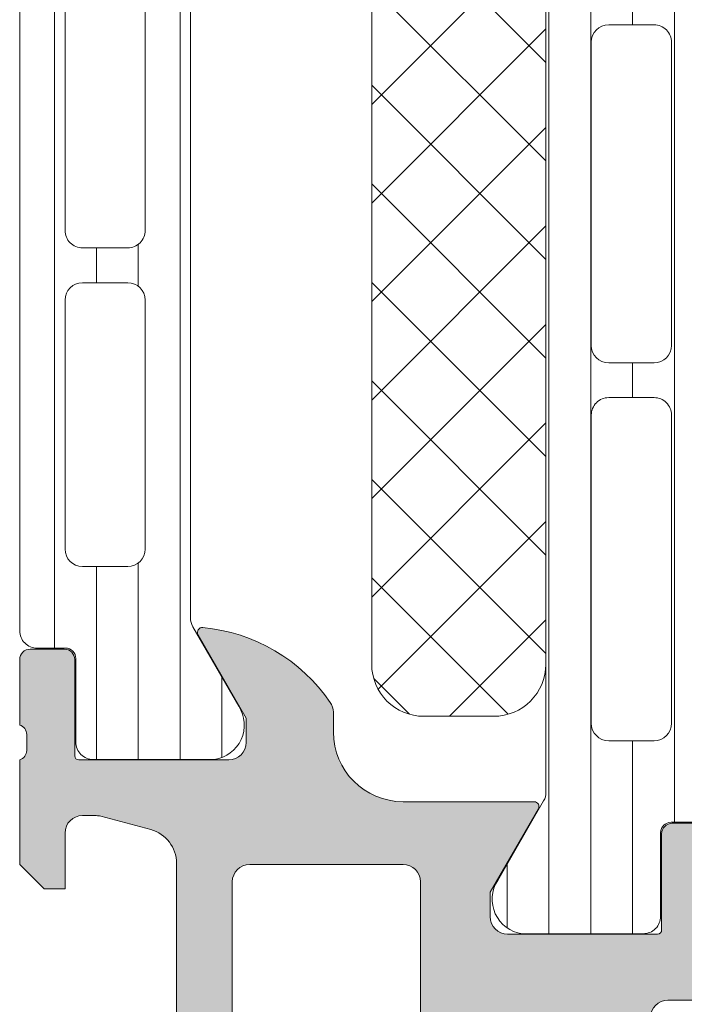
# Model space of a CAD drawing. Header units: millimetres. Extents: x 144573 to 336993, y 74252 to 247042.
# Tile 692 of 1056: x 222756 to 222776, y 174638 to 174666. Entities that reach past the tile are written whole.
import ezdxf

# ---------------------------------------------------------------- set-up
doc = ezdxf.new("R2010")
doc.units = ezdxf.units.MM
doc.layers.add('FASÁDA DETAILNÍ', color=255, linetype='Continuous', lineweight=0)
doc.layers.add('NOVA', color=255, linetype='Continuous', lineweight=0)

# ---------------------------------------------------------------- blocks, each defined once
blk = doc.blocks.new('A$C69D17D4D')
at = {"layer": 'FASÁDA DETAILNÍ'}
h = blk.add_hatch(dxfattribs=at)
h.set_pattern_fill('_USER', color=256, scale=1.2, angle=90, style=0, pattern_type=0)
h.set_pattern_definition([(90, (-388.5001207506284, 1273.681939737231), (-1.2, 7.347638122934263e-17), [])])
edge = h.paths.add_edge_path()
edge.add_line((-383.5331089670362, 1277.506049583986), (-382.2146392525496, 1275.222392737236))
edge.add_arc((-383.0558919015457, 1274.681757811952), 0.9999960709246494, -81.81839194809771, 32.72701609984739, ccw=False)
edge.add_line((-382.9135812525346, 1273.69193973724), (-386.3901227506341, 1273.69193973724))
edge.add_arc((-386.3901253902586, 1274.191935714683), 0.4999959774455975, 179.9996975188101, 270.00030248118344, ccw=False)
edge.add_line((-386.8901213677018, 1274.191938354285), (-386.8897894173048, 1276.591936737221))
edge.add_arc((-387.1897894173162, 1276.591936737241), 0.3000000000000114, 4.342517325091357e-11, 90)
edge.add_line((-387.1897894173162, 1276.891936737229), (-388.0001207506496, 1276.891936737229))
edge.add_arc((-388.0001234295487, 1277.391934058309), 0.4999973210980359, 179.9996930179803, 270.00030698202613, ccw=False)
edge.add_line((-388.5001207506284, 1277.391936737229), (-388.5001207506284, 1307.474411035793))
edge.add_arc((-388.0001234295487, 1307.474413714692), 0.499997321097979, 89.99969301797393, 180.0003069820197, ccw=False)
edge.add_line((-388.0001207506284, 1307.974411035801), (-387.1897894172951, 1307.974411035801))
edge.add_arc((-387.1897894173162, 1308.274411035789), 0.2999999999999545, 270, 360)
edge.add_line((-386.8897894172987, 1308.274411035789), (-386.8901213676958, 1310.674409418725))
edge.add_arc((-386.3901253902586, 1310.674412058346), 0.4999959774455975, 89.99969751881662, 180.0003024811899, ccw=False)
edge.add_line((-386.3901227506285, 1311.174408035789), (-382.9135812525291, 1311.174408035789))
edge.add_arc((-383.0558919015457, 1310.184589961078), 0.9999960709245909, -32.72701609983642, 81.81839194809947, ccw=False)
edge.add_line((-382.2146392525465, 1309.643955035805), (-383.5331089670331, 1307.360298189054))
edge.add_arc((-383.1000962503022, 1307.110298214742), 0.5000000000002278, 150.000003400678, 179.9999400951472)
edge.add_line((-383.6000962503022, 1307.110298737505), (-383.6000962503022, 1277.756049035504))
edge.add_arc((-383.1000962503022, 1277.756049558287), 0.5000000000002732, 180.0000599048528, 209.999996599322)
edge = h.paths.add_edge_path(flags=16)
edge.add_line((-384.9001070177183, 1298.082766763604), (-384.9001222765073, 1305.232791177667))
edge.add_arc((-385.4001658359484, 1305.232747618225), 0.500043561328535, 0.004991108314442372, 89.99500889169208)
edge.add_line((-385.4001222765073, 1305.732791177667), (-386.700131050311, 1305.732791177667))
edge.add_arc((-386.7001034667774, 1305.232778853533), 0.5000123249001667, 90.00316076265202, 179.9985877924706)
edge.add_line((-387.200115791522, 1305.232791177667), (-387.200115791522, 1298.082766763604))
edge.add_arc((-386.70007223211, 1298.082810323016), 0.5000435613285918, 180.0049911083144, 269.9950088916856)
edge.add_line((-386.700115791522, 1297.582766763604), (-385.4001070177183, 1297.582766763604))
edge.add_arc((-385.4001505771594, 1298.082810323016), 0.5000435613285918, 270.0049911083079, 359.9950088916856)
edge = h.paths.add_edge_path(flags=16)
edge.add_line((-384.9001070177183, 1279.732767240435), (-384.9001070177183, 1286.882793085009))
edge.add_arc((-385.4001505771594, 1286.882749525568), 0.5000435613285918, 0.004991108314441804, 89.99500889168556)
edge.add_line((-385.4001070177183, 1287.382793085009), (-386.700115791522, 1287.382793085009))
edge.add_arc((-386.70007223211, 1286.882749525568), 0.5000435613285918, 90.00499110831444, 179.9950088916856)
edge.add_line((-387.200115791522, 1286.882793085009), (-387.200115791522, 1279.732767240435))
edge.add_arc((-386.70007223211, 1279.732810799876), 0.500043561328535, 180.0049911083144, 269.9950088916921)
edge.add_line((-386.700115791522, 1279.232767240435), (-385.4001070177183, 1279.232767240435))
edge.add_arc((-385.4001505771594, 1279.732810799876), 0.5000435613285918, 270.0049911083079, 359.9950088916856)
edge = h.paths.add_edge_path(flags=16)
edge.add_line((-384.9001070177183, 1288.882793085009), (-384.9001070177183, 1296.082766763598))
edge.add_arc((-385.4000562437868, 1296.082817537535), 0.4999492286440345, 359.9941811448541, 450.0058188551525)
edge.add_line((-385.4001070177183, 1296.582766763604), (-386.700115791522, 1296.582766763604))
edge.add_arc((-386.7001665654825, 1296.082817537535), 0.4999492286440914, 89.99418114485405, 180.0058188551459)
edge.add_line((-387.200115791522, 1296.082766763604), (-387.200115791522, 1288.882793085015))
edge.add_arc((-386.7001665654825, 1288.882742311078), 0.4999492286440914, 179.9941811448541, 270.0058188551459)
edge.add_line((-386.700115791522, 1288.382793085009), (-385.4001070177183, 1288.382793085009))
edge.add_arc((-385.4000562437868, 1288.882742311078), 0.4999492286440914, 269.9941811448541, 360.005818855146)
h = blk.add_hatch(dxfattribs=at)
h.set_pattern_fill('LINIE', color=256, scale=1.2, angle=90, style=0)
h.set_pattern_definition([(90, (19.28296211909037, -0.6246130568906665), (-1.2, 7.347638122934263e-17), [])])
edge = h.paths.add_edge_path()
edge.add_arc((-369.8093104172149, 1271.592023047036), 0.2999999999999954, 90.00207529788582, 180.0020752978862, ccw=False)
edge.add_line((-369.8093212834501, 1271.89202304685), (-368.9989899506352, 1271.892051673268))
edge.add_arc((-368.9990053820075, 1272.392048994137), 0.4999973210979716, 270.0017683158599, 360.0023822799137)
edge.add_line((-368.4990080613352, 1272.392069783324), (-368.4976875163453, 1273.233142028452))
edge.add_arc((-368.297687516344, 1273.233142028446), 0.1999999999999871, 90.00000000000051, 180.0000000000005, ccw=False)
edge.add_line((-368.297687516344, 1273.433142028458), (-364.1976875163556, 1273.433142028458))
edge.add_arc((-364.1976875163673, 1273.933142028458), 0.5000000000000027, 269.9999999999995, 359.9999999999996)
edge.add_line((-363.6976875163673, 1273.933142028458), (-363.6976875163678, 1274.763891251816))
edge.add_arc((-364.6976875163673, 1274.763891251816), 0.9999999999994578, 360.0000000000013, 434.9999999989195)
edge.add_line((-364.4388684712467, 1275.7298170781), (-365.1976875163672, 1275.933142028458))
edge.add_line((-365.1976875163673, 1275.933142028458), (-365.1976875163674, 1274.933142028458))
edge.add_line((-365.1976875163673, 1274.933142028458), (-367.4976875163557, 1274.933142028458))
edge.add_arc((-367.4959782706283, 1275.937268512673), 1.004127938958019, 180.2340877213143, 269.9024699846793, ccw=False)
edge.add_line((-368.5000978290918, 1275.933166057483), (-368.5000978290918, 1278.933044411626))
edge.add_arc((-367.4959784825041, 1278.929016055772), 1.004127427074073, 450.09751797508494, 539.7701403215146, ccw=False)
edge.add_line((-367.4976875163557, 1279.933142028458), (-365.1976875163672, 1279.933142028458))
edge.add_line((-365.1976875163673, 1279.933142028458), (-365.1976875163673, 1278.933142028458))
edge.add_line((-365.1976875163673, 1278.933142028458), (-364.4388684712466, 1279.136466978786))
edge.add_arc((-364.6976875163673, 1280.102392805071), 1.000000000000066, 285.0000000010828, 359.9999999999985)
edge.add_line((-363.6976875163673, 1280.102392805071), (-363.6976875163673, 1280.933142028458))
edge.add_arc((-364.1976875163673, 1280.933142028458), 0.4999999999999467, 360, 450)
edge.add_line((-364.1976875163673, 1281.433142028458), (-368.2976875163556, 1281.433142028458))
edge.add_arc((-368.2959589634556, 1281.637315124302), 0.2041804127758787, 181.1558689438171, 269.5149389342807, ccw=False)
edge.add_line((-368.5000978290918, 1281.633196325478), (-368.5001207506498, 1307.47456313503))
edge.add_arc((-369.0001180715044, 1307.474547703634), 0.4999973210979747, 360.0017683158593, 450.0023822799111)
edge.add_line((-369.0001388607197, 1307.974545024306), (-369.8104701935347, 1307.974516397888))
edge.add_arc((-369.8104810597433, 1308.27451639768), 0.299999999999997, 180.0020752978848, 270.0020752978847, ccw=False)
edge.add_line((-370.1104810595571, 1308.274505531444), (-370.1102360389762, 1310.67450392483))
edge.add_arc((-370.6102320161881, 1310.674488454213), 0.499995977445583, 360.0017728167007, 450.0023777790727)
edge.add_line((-370.6102527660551, 1311.17448443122), (-374.0867942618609, 1311.174357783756))
edge.add_arc((-373.944447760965, 1310.184544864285), 0.99999607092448, 458.1836833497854, 572.7290913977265)
edge.add_line((-374.7856808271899, 1309.643879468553), (-373.4671283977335, 1307.360270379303))
edge.add_arc((-373.9001320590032, 1307.110254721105), 0.5000000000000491, 360.00213520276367, 390.00207189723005, ccw=False)
edge.add_line((-373.4001320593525, 1307.11027335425), (-373.3990457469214, 1272.756004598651))
edge.add_arc((-373.8990457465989, 1272.755987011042), 0.5000000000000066, 330.0020786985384, 360.0020153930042, ccw=False)
edge.add_line((-373.4660239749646, 1272.506002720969), (-374.7844109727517, 1270.222298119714))
edge.add_arc((-373.9431387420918, 1269.681693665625), 0.9999960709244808, 507.2750591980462, 621.8204672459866)
edge.add_line((-374.0854135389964, 1268.691870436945), (-370.6088720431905, 1268.69199708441))
edge.add_arc((-370.6088875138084, 1269.191993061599), 0.4999959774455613, 270.0017728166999, 360.0023777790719)
edge.add_line((-370.1088915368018, 1269.192013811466), (-370.1093104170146, 1271.592012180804))
edge = h.paths.add_edge_path(flags=16)
edge.add_line((-370.299586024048, 1295.783135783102), (-371.5995801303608, 1295.783135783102))
edge.add_arc((-371.5995837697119, 1296.283132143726), 0.4999963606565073, 179.9995829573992, 270.0004170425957, ccw=False)
edge.add_line((-372.0995801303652, 1296.283135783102), (-372.0995801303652, 1305.133129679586))
edge.add_arc((-371.5995837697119, 1305.133133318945), 0.4999963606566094, 89.99958295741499, 180.0004170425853, ccw=False)
edge.add_line((-371.5995801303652, 1305.633129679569), (-370.2995860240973, 1305.633129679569))
edge.add_arc((-370.2995694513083, 1305.133129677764), 0.5000000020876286, 360.0000002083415, 450.0018991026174, ccw=False)
edge.add_line((-369.7995694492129, 1305.133129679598), (-369.7995694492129, 1296.283135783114))
edge.add_arc((-370.2995694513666, 1296.283135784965), 0.5000000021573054, 269.99810091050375, 359.99999978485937, ccw=False)
edge = h.paths.add_edge_path(flags=16)
edge.add_arc((-370.2995694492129, 1285.583129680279), 0.4999999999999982, 269.9999999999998, 360.000000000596, ccw=False)
edge.add_line((-370.2995694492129, 1285.083129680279), (-371.5995801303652, 1285.083129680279))
edge.add_arc((-371.5995801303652, 1285.583129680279), 0.4999999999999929, 179.9999999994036, 269.99999999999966, ccw=False)
edge.add_line((-372.0995801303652, 1285.583129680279), (-372.0995801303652, 1294.283135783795))
edge.add_arc((-371.5995801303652, 1294.2831357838), 0.5000000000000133, 450.0000000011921, 539.9999999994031, ccw=False)
edge.add_line((-371.5995801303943, 1294.7831357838), (-370.299569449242, 1294.7831357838))
edge.add_arc((-370.2995694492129, 1294.2831357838), 0.5000000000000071, 360.00000000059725, 450.0000000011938, ccw=False)
edge.add_line((-369.7995694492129, 1294.2831357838), (-369.7995694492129, 1285.583129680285))
edge = h.paths.add_edge_path(flags=16)
edge.add_arc((-371.599583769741, 1283.583133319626), 0.4999963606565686, 89.99958295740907, 180.0004170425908, ccw=False)
edge.add_line((-371.5995801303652, 1284.083129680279), (-370.2995860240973, 1284.083129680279))
edge.add_arc((-370.2995694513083, 1283.583129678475), 0.5000000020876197, 360.00000020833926, 450.0018991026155, ccw=False)
edge.add_line((-369.7995694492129, 1283.583129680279), (-369.7995694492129, 1274.733120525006))
edge.add_arc((-370.2995541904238, 1274.733120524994), 0.4999847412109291, 269.99999999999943, 360.00000000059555, ccw=False)
edge.add_line((-370.2995541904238, 1274.233135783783), (-371.5995648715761, 1274.233135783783))
edge.add_arc((-371.5995648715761, 1274.733151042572), 0.5000152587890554, 179.9999999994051, 270.0000000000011, ccw=False)
edge.add_line((-372.0995801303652, 1274.733151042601), (-372.0995801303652, 1283.583129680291))
h = blk.add_hatch(dxfattribs=at)
h.set_pattern_fill('NETZ', color=256, scale=2, angle=-45.00000000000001, style=0)
h.set_pattern_definition([(315, (-373.4008555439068, 1289.933016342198), (1.414213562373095, 1.414213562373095), []), (44.99999999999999, (-373.4008555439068, 1289.933016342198), (-1.414213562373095, 1.414213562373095), [])])
h.paths.add_polyline_path([(-378.4008555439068, 1276.433016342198, 0.4142135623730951), (-376.9008555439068, 1274.933016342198), (-374.9008555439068, 1274.933016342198, 0.4142135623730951), (-373.4008555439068, 1276.433016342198), (-373.4008555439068, 1303.433016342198, 0.4142135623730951), (-374.9008555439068, 1304.933016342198), (-376.9008555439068, 1304.933016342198, 0.4142135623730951), (-378.4008555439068, 1303.433016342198)])
h = blk.add_hatch(color=256, dxfattribs=at)
edge = h.paths.add_edge_path()
edge.add_arc((-323.5001882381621, 1256.682007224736), 0.500067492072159, 270.0077324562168, 359.9922675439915)
edge.add_line((-323.0001207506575, 1256.681939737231), (-323.0001207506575, 1260.68193973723))
edge.add_arc((-323.5001882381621, 1260.681872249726), 0.5000674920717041, 0.00773245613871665, 89.9922675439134)
edge.add_line((-323.5001207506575, 1261.181939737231), (-324.8001695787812, 1261.181939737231))
edge.add_arc((-324.8001326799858, 1260.681902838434), 0.5000369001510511, 90.00422797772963, 179.9957720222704)
edge.add_line((-325.3001695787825, 1260.681939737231), (-325.3001695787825, 1260.181939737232))
edge.add_line((-325.3001695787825, 1260.181939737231), (-324.3001695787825, 1260.181939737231))
edge.add_line((-324.3001695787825, 1260.181939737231), (-324.3001695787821, 1258.681939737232))
edge.add_arc((-325.3001326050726, 1258.68190276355), 0.9999630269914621, -90.00211851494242, 0.002118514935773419, ccw=False)
edge.add_line((-325.3001695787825, 1257.681939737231), (-329.3001695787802, 1257.681939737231))
edge.add_arc((-329.300092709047, 1258.682016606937), 1.000076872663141, 180.0044039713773, 269.9955960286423, ccw=False)
edge.add_line((-330.3001695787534, 1258.681939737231), (-330.3001695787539, 1260.181939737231))
edge.add_line((-330.3001695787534, 1260.181939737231), (-329.3001695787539, 1260.181939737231))
edge.add_line((-329.3001695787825, 1260.181939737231), (-329.3001695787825, 1260.681939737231))
edge.add_arc((-329.8001121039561, 1260.681997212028), 0.4999425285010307, 359.9934131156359, 450.0065868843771)
edge.add_line((-329.8001695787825, 1261.181939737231), (-332.6001573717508, 1261.181939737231))
edge.add_arc((-332.6001573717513, 1260.681939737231), 0.5000000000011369, 89.99999999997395, 179.9999999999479)
edge.add_line((-333.1001573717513, 1260.681939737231), (-333.1001573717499, 1260.481939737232))
edge.add_arc((-332.6001573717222, 1260.481939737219), 0.5000000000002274, 180.0000000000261, 270.000000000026)
edge.add_line((-332.6001573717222, 1259.981939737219), (-332.1001573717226, 1259.981939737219))
edge.add_arc((-332.1001924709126, 1259.481904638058), 0.5000351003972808, 0.0040217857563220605, 89.99597821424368, ccw=False)
edge.add_line((-331.6001573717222, 1259.481939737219), (-331.6001573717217, 1258.681936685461))
edge.add_arc((-332.1001739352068, 1258.681953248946), 0.5000165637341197, 270.0018979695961, 359.99810203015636, ccw=False)
edge.add_line((-332.1001573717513, 1258.181936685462), (-363.4001512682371, 1258.181936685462))
edge.add_line((-363.4001512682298, 1258.181936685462), (-369.4386088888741, 1258.614333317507))
edge.add_arc((-369.400152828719, 1259.613553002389), 0.9999594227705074, 180.0000000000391, 267.7959971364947, ccw=False)
edge.add_line((-370.4001122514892, 1259.613553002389), (-370.4001122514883, 1266.282005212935))
edge.add_arc((-369.9001122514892, 1266.282005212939), 0.5000000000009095, 90, 179.9999999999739, ccw=False)
edge.add_line((-369.9001122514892, 1266.782005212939), (-369.0001122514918, 1266.782005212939))
edge.add_arc((-369.000112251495, 1267.282005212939), 0.5000000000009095, 269.9999999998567, 359.9999999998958)
edge.add_line((-368.500112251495, 1267.282005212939), (-368.5001122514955, 1268.682006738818))
edge.add_arc((-368.4212758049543, 1268.949527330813), 0.2788950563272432, 178.8354106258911, 253.5801235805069, ccw=False)
edge.add_line((-368.7001132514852, 1268.955195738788), (-368.7001132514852, 1269.408789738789))
edge.add_arc((-368.421245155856, 1269.414450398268), 0.2789255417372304, 106.42459455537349, 181.1628700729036, ccw=False)
edge.add_line((-368.500112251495, 1269.681993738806), (-368.500112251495, 1271.562004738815))
edge.add_arc((-368.8001122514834, 1271.562004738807), 0.3000000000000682, 0, 89.99999999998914)
edge.add_line((-368.8001122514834, 1271.862004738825), (-369.7800865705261, 1271.862004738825))
edge.add_arc((-369.7800865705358, 1271.562004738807), 0.3000000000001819, 89.99999999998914, 179.9999999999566)
edge.add_line((-370.0800865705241, 1271.562004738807), (-370.0800865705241, 1268.802006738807))
edge.add_arc((-370.2000865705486, 1268.802006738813), 0.1200000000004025, -90.00000000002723, 0, ccw=False)
edge.add_line((-370.2000865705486, 1268.682006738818), (-374.5001122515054, 1268.682006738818))
edge.add_arc((-374.500112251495, 1269.182006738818), 0.5, 180, 270, ccw=False)
edge.add_line((-375.000112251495, 1269.182006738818), (-375.0001122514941, 1269.882006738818))
edge.add_line((-375.000112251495, 1269.882006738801), (-373.6186167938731, 1272.274827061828))
edge.add_arc((-373.7382320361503, 1272.343886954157), 0.1381197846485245, 330.0000000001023, 450.0000000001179)
edge.add_line((-373.7382320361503, 1272.482006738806), (-377.5001122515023, 1272.482006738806))
edge.add_arc((-377.500112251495, 1274.482006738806), 1.999999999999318, 179.9999999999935, 269.99999999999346, ccw=False)
edge.add_line((-379.500112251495, 1274.482006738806), (-379.5001122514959, 1275.050002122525))
edge.add_arc((-380.000112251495, 1275.050002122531), 0.5000000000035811, 1.563306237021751e-10, 34.47907176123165)
edge.add_arc((-383.7096108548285, 1272.502528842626), 4.999999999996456, 34.47907176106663, 84.65077199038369)
edge.add_arc((-383.2619924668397, 1277.343880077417), 0.1381197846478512, 82.29756250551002, 209.9999999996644)
edge.add_line((-383.3816077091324, 1277.274820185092), (-382.0001122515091, 1274.881999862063))
edge.add_line((-382.000112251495, 1274.88199986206), (-382.000112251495, 1274.181999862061))
edge.add_arc((-382.500112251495, 1274.181999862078), 0.5, -90, 0, ccw=False)
edge.add_line((-382.500112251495, 1273.681999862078), (-386.800137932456, 1273.681999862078))
edge.add_arc((-386.8001379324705, 1273.801999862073), 0.1199999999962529, 180, 269.99999999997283, ccw=False)
edge.add_line((-386.9201379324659, 1273.801999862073), (-386.9201379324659, 1276.561997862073))
edge.add_arc((-387.2201379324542, 1276.561997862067), 0.2999999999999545, 4.342517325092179e-11, 90)
edge.add_line((-387.2201379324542, 1276.861997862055), (-388.200112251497, 1276.861997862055))
edge.add_arc((-388.2001122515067, 1276.561997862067), 0.3000000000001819, 89.99999999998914, 179.9999999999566)
edge.add_line((-388.500112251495, 1276.561997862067), (-388.500112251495, 1274.681986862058))
edge.add_arc((-388.578979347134, 1274.414443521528), 0.2789255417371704, -1.1628700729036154, 73.57540544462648, ccw=False)
edge.add_line((-388.3001112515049, 1274.408782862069), (-388.3001112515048, 1273.955188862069))
edge.add_arc((-388.5789486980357, 1273.949520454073), 0.2788950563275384, -73.58012358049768, 1.1645893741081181, ccw=False)
edge.add_line((-388.500112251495, 1273.681999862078), (-388.5001122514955, 1270.681941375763))
edge.add_line((-388.500112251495, 1270.681941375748), (-387.8000398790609, 1269.981838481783))
edge.add_line((-387.8000398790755, 1269.981838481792), (-387.2000337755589, 1269.981838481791))
edge.add_line((-387.2000337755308, 1269.981838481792), (-387.2000337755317, 1271.581844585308))
edge.add_arc((-386.7000243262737, 1271.581835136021), 0.5000094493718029, 90.00108278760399, 179.9989172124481, ccw=False)
edge.add_line((-386.7000337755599, 1272.081844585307), (-386.304605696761, 1272.081844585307))
edge.add_arc((-386.3046056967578, 1271.581844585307), 0.5, 74.99999999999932, 90, ccw=False)
edge.add_line((-386.1751961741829, 1272.064807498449), (-384.74130941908, 1271.680598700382))
edge.add_arc((-385.0001284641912, 1270.714672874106), 1.00000000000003, -2.609112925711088e-11, 74.99999999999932, ccw=False)
edge.add_line((-384.0001284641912, 1270.714672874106), (-384.0001284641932, 1264.981850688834))
edge.add_line((-384.0001284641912, 1264.981850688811), (-387.2000337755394, 1264.981850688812))
edge.add_line((-387.2000337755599, 1264.981850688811), (-387.2000337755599, 1265.78183848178))
edge.add_line((-387.2000337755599, 1265.78183848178), (-387.8000398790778, 1265.781838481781))
edge.add_line((-387.8000398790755, 1265.78183848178), (-388.5000215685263, 1264.569405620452))
edge.add_line((-388.5000215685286, 1264.569405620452), (-388.5000215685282, 1263.48185068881))
edge.add_line((-388.5000215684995, 1263.481850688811), (-373.5001122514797, 1263.481850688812))
edge.add_arc((-373.500112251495, 1262.981850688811), 0.5000000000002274, 0, 89.99999999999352, ccw=False)
edge.add_line((-373.000112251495, 1262.981850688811), (-373.0001122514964, 1257.181939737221))
edge.add_arc((-372.000112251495, 1257.181939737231), 1, 179.999999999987, 270)
edge.add_line((-372.000112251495, 1256.181939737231), (-323.5001207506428, 1256.181939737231))
edge = h.paths.add_edge_path(flags=16)
edge.add_line((-382.4001284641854, 1265.78183848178), (-382.4001284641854, 1270.18183848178))
edge.add_arc((-381.9001284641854, 1270.181838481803), 0.5, 90, 180, ccw=False)
edge.add_line((-381.9001284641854, 1270.681838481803), (-377.5001284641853, 1270.681838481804))
edge.add_arc((-377.5001284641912, 1270.181838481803), 0.5, 0, 90, ccw=False)
edge.add_line((-377.0001284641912, 1270.181838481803), (-377.0001284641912, 1265.781838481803))
edge.add_arc((-377.5001284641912, 1265.78183848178), 0.5, -90, 0, ccw=False)
edge.add_line((-377.5001284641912, 1265.28183848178), (-381.9001284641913, 1265.28183848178))
edge.add_arc((-381.9001284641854, 1265.78183848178), 0.5, 180, 270, ccw=False)
for p, q in [((-373.4001320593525, 1307.11027335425), (-373.399045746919, 1272.756004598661)), ((-371.5995801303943, 1294.7831357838), (-370.299569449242, 1294.7831357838)), ((-372.0995801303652, 1285.583129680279), (-372.0995801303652, 1294.2831357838)), ((-369.7995694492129, 1294.2831357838), (-369.7995694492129, 1285.583129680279)), ((-370.2995694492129, 1285.083129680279), (-371.5995801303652, 1285.083129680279)), ((-371.5995801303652, 1284.083129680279), (-370.2995860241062, 1284.083129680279)), ((-372.0995801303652, 1274.733151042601), (-372.0995801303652, 1283.583129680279)), ((-369.7995694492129, 1283.583129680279), (-369.7995694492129, 1274.733120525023)), ((-370.2995541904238, 1274.233135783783), (-371.5995648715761, 1274.233135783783)), ((-373.4660239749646, 1272.506002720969), (-374.7844109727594, 1270.222298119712)), ((-369.8093212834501, 1271.89202304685), (-368.9989899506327, 1271.892051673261)), ((-370.1088915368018, 1269.192013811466), (-370.1093104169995, 1271.592012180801)), ((-374.0854135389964, 1268.691870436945), (-370.6088720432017, 1268.691997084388))]:
    blk.add_line(p, q, dxfattribs=at)
for points in [[(-383.5331089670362, 1277.506049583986), (-382.2146392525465, 1275.222392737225, -0.5460410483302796), (-382.9135812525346, 1273.69193973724), (-386.3901227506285, 1273.69193973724, -0.414216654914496), (-386.8901213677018, 1274.191938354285), (-386.8897894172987, 1276.591936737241, 0.414213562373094), (-387.1897894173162, 1276.891936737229), (-388.0001207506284, 1276.891936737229, -0.414216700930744), (-388.5001207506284, 1277.391936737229), (-388.5001207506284, 1307.474411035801, -0.414216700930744), (-388.0001207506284, 1307.974411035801), (-387.1897894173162, 1307.974411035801, 0.414213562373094), (-386.8897894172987, 1308.274411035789), (-386.8901213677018, 1310.674409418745, -0.4142166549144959), (-386.3901227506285, 1311.174408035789), (-382.9135812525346, 1311.174408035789, -0.5460410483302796), (-382.2146392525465, 1309.643955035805), (-383.5331089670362, 1307.360298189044, 0.1316522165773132), (-383.6000962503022, 1307.110298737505), (-383.6000962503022, 1277.756049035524, 0.1316522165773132)], [(-373.4008555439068, 1303.433016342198), (-373.4008555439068, 1276.433016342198, -0.414213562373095), (-374.9008555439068, 1274.933016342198), (-376.9008555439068, 1274.933016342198, -0.414213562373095), (-378.4008555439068, 1276.433016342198), (-378.4008555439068, 1303.433016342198, -0.414213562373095), (-376.9008555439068, 1304.933016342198), (-374.9008555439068, 1304.933016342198, -0.414213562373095)], [(-384.9001070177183, 1288.882793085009), (-384.9001070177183, 1296.082766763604, 0.4142730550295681), (-385.4001070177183, 1296.582766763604), (-386.700115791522, 1296.582766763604, 0.4142730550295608), (-387.200115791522, 1296.082766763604), (-387.200115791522, 1288.882793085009, 0.4142730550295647), (-386.700115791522, 1288.382793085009), (-385.4001070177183, 1288.382793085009, 0.414273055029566)], [(-384.9001070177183, 1279.732767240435), (-384.9001070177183, 1286.882793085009, 0.414162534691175), (-385.4001070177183, 1287.382793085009), (-386.700115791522, 1287.382793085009, 0.4141625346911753), (-387.200115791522, 1286.882793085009), (-387.200115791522, 1279.732767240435, 0.4141625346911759), (-386.700115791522, 1279.232767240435), (-385.4001070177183, 1279.232767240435, 0.4141625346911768)], [(-382.4001284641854, 1265.78183848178), (-382.4001284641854, 1270.181838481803, -0.4142135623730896), (-381.9001284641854, 1270.681838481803), (-377.5001284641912, 1270.681838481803, -0.4142135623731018), (-377.0001284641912, 1270.181838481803), (-377.0001284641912, 1265.78183848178, -0.4142135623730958), (-377.5001284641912, 1265.28183848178), (-381.9001284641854, 1265.28183848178, -0.4142135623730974)]]:
    blk.add_lwpolyline(points, format="xyb", close=True, dxfattribs=at)
for points in [[(-370.4001122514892, 1266.282005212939, -0.4142135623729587), (-369.9001122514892, 1266.782005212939), (-369.000112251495, 1266.782005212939, 0.4142135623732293)], [(-368.8001122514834, 1271.862004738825), (-369.7800865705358, 1271.862004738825, 0.414213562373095), (-370.0800865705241, 1271.562004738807), (-370.0800865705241, 1268.802006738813, -0.414213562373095), (-370.2000865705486, 1268.682006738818), (-374.500112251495, 1268.682006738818, -0.414213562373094), (-375.000112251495, 1269.182006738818), (-375.000112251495, 1269.882006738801), (-373.6186167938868, 1272.274827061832, 0.5773502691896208), (-373.7382320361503, 1272.482006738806), (-377.500112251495, 1272.482006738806, -0.4142135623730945), (-379.500112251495, 1274.482006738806), (-379.500112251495, 1275.050002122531, 0.1515887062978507), (-379.5879457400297, 1275.33305470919, 0.2224807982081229), (-383.2434805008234, 1277.480753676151, 0.6230654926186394), (-383.3816077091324, 1277.274820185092), (-382.000112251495, 1274.88199986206), (-382.000112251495, 1274.181999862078, -0.414213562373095), (-382.500112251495, 1273.681999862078), (-386.8001379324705, 1273.681999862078, -0.414213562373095), (-386.9201379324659, 1273.801999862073), (-386.9201379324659, 1276.561997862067, 0.414213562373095), (-387.2201379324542, 1276.861997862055), (-388.2001122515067, 1276.861997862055, 0.414213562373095), (-388.500112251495, 1276.561997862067), (-388.500112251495, 1274.681986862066, -0.3381811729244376), (-388.3001112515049, 1274.408782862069), (-388.3001112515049, 1273.955188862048, -0.338212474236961), (-388.500112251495, 1273.681999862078), (-388.500112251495, 1270.681941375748), (-387.8000398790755, 1269.981838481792), (-387.2000337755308, 1269.981838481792), (-387.2000337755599, 1271.581844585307, -0.4142024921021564), (-386.7000337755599, 1272.081844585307), (-386.3046056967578, 1272.081844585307, -0.06554346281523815), (-386.1751961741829, 1272.064807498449), (-384.7413094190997, 1271.68059870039, -0.339454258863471), (-384.0001284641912, 1270.714672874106), (-384.0001284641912, 1264.981850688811)]]:
    blk.add_lwpolyline(points, format="xyb", dxfattribs=at)
for centre, radius, start, end in [((-371.5995801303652, 1294.2831357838), 0.5000000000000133, 90.00000000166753, 180), ((-370.2995694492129, 1294.2831357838), 0.5000000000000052, 0, 90.00000000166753), ((-371.5995801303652, 1285.583129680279), 0.4999999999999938, 180, 270), ((-370.2995694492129, 1285.583129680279), 0.4999999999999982, 270, 0), ((-371.599583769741, 1283.583133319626), 0.4999963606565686, 89.9995829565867, 180.0004170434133), ((-370.2995694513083, 1283.583129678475), 0.5000000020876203, 2.08440831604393e-07, 90.00189910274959), ((-371.5995648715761, 1274.733151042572), 0.500015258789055, 180, 270), ((-370.2995541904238, 1274.733120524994), 0.4999847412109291, 270, 0), ((-373.8990457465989, 1272.755987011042), 0.5000000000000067, 330.0020786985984, 0.002015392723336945), ((-369.8093104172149, 1271.592023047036), 0.2999999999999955, 90.00207529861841, 180.0020752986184), ((-373.9431387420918, 1269.681693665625), 0.999996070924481, 147.2750591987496, 261.820467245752), ((-370.6088875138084, 1269.191993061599), 0.4999959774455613, 270.0017728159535, 0.002377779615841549)]:
    blk.add_arc(centre, radius, start, end, dxfattribs=at)

msp = doc.modelspace()

# ---------------------------------------------------------------- block references
at = {"layer": 'NOVA', "ltscale": 300}
msp.add_blockref('A$C69D17D4D', (223144.9987451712, 173371.2585875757), dxfattribs=at)

doc.saveas('drawing.dxf')
